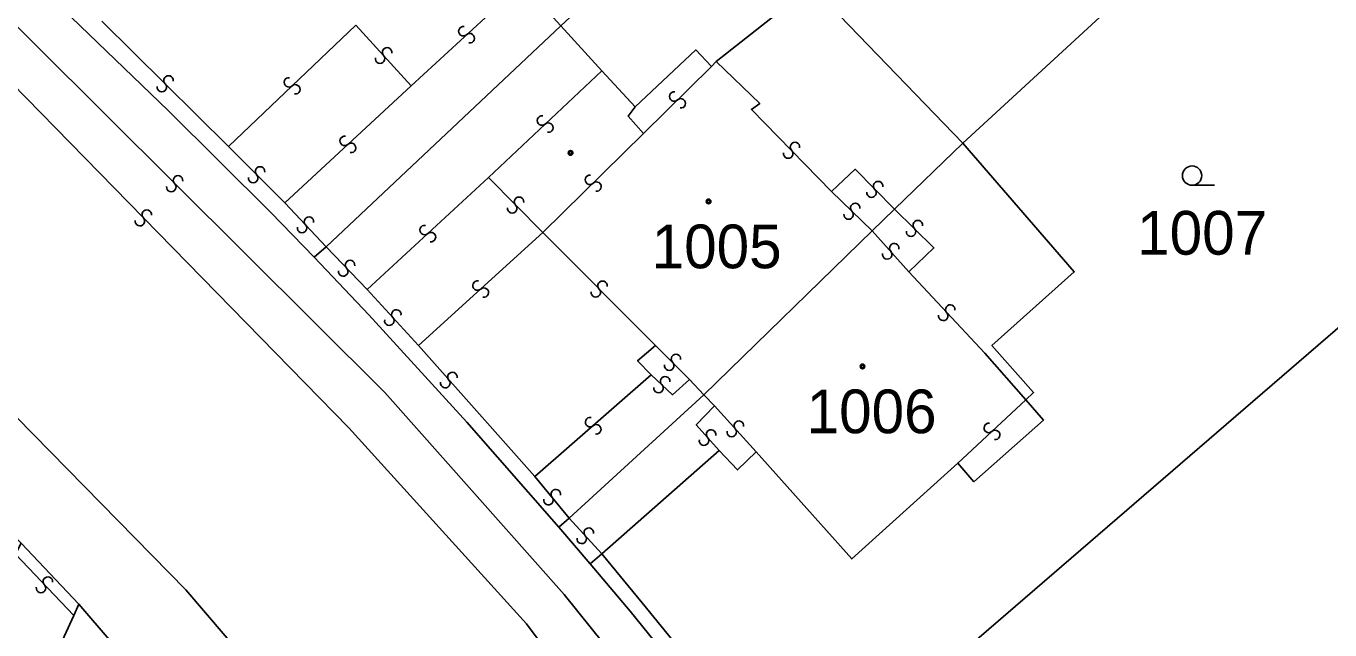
# Model space of a CAD drawing. Extents: x -600309 to -598967, y -1161267 to -1160292.
# Drawn here: x -599945.2 to -599894.5, y -1160443.7 to -1160420.2 of the extents above; entities that cross this region are included whole.
import ezdxf

# ---------------------------------------------------------------- set-up
doc = ezdxf.new("R2010")
doc.units = 0
for name, color, linetype in [('Level 1', 7, 'Continuous'), ('Level 13', 7, 'Continuous'), ('Level 3', 7, 'Continuous'), ('Level 4', 7, 'Continuous'), ('Level 5', 7, 'Continuous'), ('Level 60', 7, 'Continuous'), ('Vrstva 60', 7, 'Continuous')]:
    doc.layers.add(name, color=color, linetype=linetype)

msp = doc.modelspace()

# ---------------------------------------------------------------- linework, layer by layer
at = {"layer": 'Level 1'}
for points in [[(-599895.17, -1160412.23), (-599908.76, -1160424.74)], [(-599908.76, -1160424.74), (-599914.65, -1160418.63), (-599918.35, -1160421.56)], [(-599934, -1160429.18), (-599935.69, -1160427.44), (-599939.68, -1160423.47), (-599944.15, -1160419.18)], [(-599924.4, -1160420.17), (-599933.54, -1160428.78)], [(-599922.8, -1160421.93), (-599924.4, -1160420.17)], [(-599918.54, -1160421.76), (-599919.14, -1160421.11), (-599921.51, -1160423.33)], [(-599921.51, -1160423.33), (-599922.8, -1160421.93)], [(-599918.35, -1160421.56), (-599918.54, -1160421.76)], [(-599908.76, -1160424.74), (-599911.41, -1160427.31)], [(-599908.76, -1160424.74), (-599904.42, -1160429.75), (-599907.62, -1160432.61), (-599906, -1160434.44), (-599906.3, -1160434.73)], [(-599887.47, -1160426.18), (-599915.19, -1160450.08)], [(-599911.41, -1160427.31), (-599912.28, -1160428.15)], [(-599912.28, -1160428.15), (-599918.84, -1160434.53)], [(-599933.54, -1160428.78), (-599934, -1160429.18)], [(-599924.48, -1160439.69), (-599928.06, -1160435.6), (-599931.88, -1160431.42), (-599934, -1160429.18)], [(-599918.84, -1160434.53), (-599924.08, -1160439.33)], [(-599906.3, -1160434.73), (-599905.62, -1160435.52), (-599908.32, -1160437.92), (-599908.95, -1160437.19)], [(-599918.24, -1160436.7), (-599922.81, -1160440.72)], [(-599916.8, -1160436.75), (-599917.52, -1160437.46), (-599918.24, -1160436.7)], [(-599916.8, -1160436.75), (-599913.08, -1160440.92), (-599908.95, -1160437.19)], [(-599924.08, -1160439.33), (-599924.48, -1160439.69)], [(-599923.26, -1160441.11), (-599924.48, -1160439.69)], [(-599945.4, -1160440.31), (-599943.16, -1160442.68)], [(-599922.81, -1160440.72), (-599923.26, -1160441.11)], [(-599915.64, -1160450.47), (-599918.68, -1160446.69), (-599921.7, -1160442.96), (-599923.26, -1160441.11)], [(-599943.36, -1160443.12), (-599943.16, -1160442.68)], [(-599934.31, -1160452.98), (-599935.6, -1160451.43), (-599939.54, -1160446.9), (-599943.16, -1160442.68)], [(-599951.98, -1160461.84), (-599943.36, -1160443.12)]]:
    msp.add_lwpolyline(points, dxfattribs=at)
at = {"layer": 'Level 13'}
for centre, start, end in [((-599928.194, -1160420.384), 79.8125, 312.4025), ((-599927.946, -1160420.657), 260.027, 132.125), ((-599931.437, -1160421.453), 169.7068, 41.8048), ((-599931.163, -1160421.207), 349.4923, 222.0823), ((-599939.93, -1160422.56), 172.3921, 44.9821), ((-599939.669, -1160422.3), 352.6066, 224.7046), ((-599934.986, -1160422.375), 80.9525, 313.0505), ((-599934.734, -1160422.644), 260.738, 133.328), ((-599919.988, -1160422.928), 82.0453, 314.1433), ((-599919.731, -1160423.191), 261.8309, 134.4209), ((-599925.135, -1160423.864), 80.5682, 312.6662), ((-599924.885, -1160424.135), 260.3538, 132.9438), ((-599932.814, -1160424.654), 80.2561, 312.3541), ((-599932.565, -1160424.925), 260.0417, 132.6317), ((-599915.287, -1160424.892), 351.7372, 223.8351), ((-599915.552, -1160425.148), 171.5227, 44.1127), ((-599939.3, -1160426.19), 352.2988, 224.8888), ((-599936.371, -1160426.1), 172.1583, 44.7483), ((-599936.108, -1160425.841), 352.3727, 224.4707), ((-599923.268, -1160426.167), 81.8566, 313.9546), ((-599939.561, -1160426.45), 172.5133, 44.6112), ((-599923.012, -1160426.432), 261.6421, 134.2321), ((-599912.048, -1160426.412), 352.0007, 224.0987), ((-599926.029, -1160427.021), 351.8893, 224.4793), ((-599912.312, -1160426.669), 171.7862, 44.3762), ((-599940.517, -1160427.522), 351.7704, 223.8684), ((-599926.292, -1160427.279), 172.1037, 44.2017), ((-599913.199, -1160427.522), 173.0794, 45.6694), ((-599912.94, -1160427.259), 353.2938, 225.3918), ((-599940.782, -1160427.778), 171.5559, 44.1459), ((-599934.475, -1160428.045), 170.2549, 42.8449), ((-599934.204, -1160427.795), 350.4693, 222.5673), ((-599929.704, -1160428.123), 80.1023, 312.2003), ((-599910.509, -1160427.93), 352.7497, 224.8477), ((-599929.456, -1160428.396), 259.8878, 132.4778), ((-599910.77, -1160428.19), 172.5352, 45.1252), ((-599911.698, -1160429.072), 168.947, 41.537), ((-599911.421, -1160428.828), 349.1615, 221.2595), ((-599932.606, -1160429.483), 351.3183, 223.4163), ((-599932.873, -1160429.737), 171.1039, 43.6939), ((-599927.643, -1160430.282), 79.6464, 311.7444), ((-599927.397, -1160430.557), 259.432, 132.022), ((-599923.042, -1160430.549), 172.3074, 44.4054), ((-599922.779, -1160430.291), 352.0929, 224.6829), ((-599909.244, -1160431.216), 350.314, 222.412), ((-599931.076, -1160431.654), 169.6925, 42.2825), ((-599930.803, -1160431.407), 349.907, 222.005), ((-599909.515, -1160431.465), 170.0995, 42.6895), ((-599919.919, -1160433.14), 352.1583, 224.7483), ((-599920.182, -1160433.399), 172.3727, 44.4707), ((-599928.898, -1160434.082), 168.7518, 41.3418), ((-599928.621, -1160433.839), 348.9663, 221.0643), ((-599920.343, -1160434.006), 353.9594, 226.5494), ((-599920.597, -1160434.273), 174.1739, 46.2719), ((-599923.26, -1160435.6), 78.5318, 310.6298), ((-599917.472, -1160435.738), 349.5187, 221.6167), ((-599907.745, -1160435.825), 80.0289, 312.6189), ((-599923.019, -1160435.879), 258.3173, 130.9073), ((-599918.552, -1160436.078), 348.8274, 221.4174), ((-599917.747, -1160435.983), 169.3043, 41.8943), ((-599907.496, -1160436.096), 260.2433, 132.3413), ((-599918.829, -1160436.321), 169.0418, 41.1398), ((-599924.882, -1160438.637), 166.7179, 39.3079), ((-599924.597, -1160438.404), 346.9324, 219.0304), ((-599923.586, -1160440.144), 169.5753, 42.1653), ((-599923.313, -1160439.897), 349.7897, 221.8877), ((-599944.365, -1160441.804), 351.0176, 223.1156), ((-599944.634, -1160442.056), 170.8031, 43.3931)]:
    msp.add_arc(centre, 0.184, start, end, dxfattribs=at)
at = {"layer": 'Level 3'}
for points in [[(-599912.7, -1160482.51), (-599912.12, -1160481.96), (-599911.66, -1160481.24), (-599911.44, -1160480.44), (-599911.45, -1160479.4), (-599911.76, -1160478.46), (-599912.23, -1160477.79), (-599914.13, -1160474.8), (-599932.72, -1160449.47), (-599939, -1160442.13), (-599955.49, -1160425.33), (-599966.09, -1160416.24), (-599973.86, -1160410.16), (-599982.22, -1160404.39), (-599992.61, -1160397.63), (-600009.1, -1160386.91), (-600023.99, -1160377.27), (-600035.97, -1160369.05), (-600043.73, -1160362.3), (-600044.47, -1160362.08), (-600045.32, -1160361.98), (-600046.31, -1160362.05), (-600047.41, -1160362.36), (-600048.26, -1160362.83)], [(-599901.41, -1160472.78), (-599910.27, -1160459.71), (-599924.27, -1160442.31), (-599931.25, -1160434.45), (-599947.6, -1160418.18), (-599957.76, -1160408.5)], [(-599957.76, -1160408.5), (-599957.51, -1160409.77), (-599956.19, -1160412.38), (-599954, -1160414.82), (-599948.65, -1160419.48), (-599932.65, -1160435.82), (-599925.74, -1160443.45), (-599912.35, -1160461.36), (-599905.69, -1160471.3), (-599905.11, -1160471.92), (-599904.47, -1160472.37), (-599903.53, -1160472.77), (-599902.42, -1160472.91), (-599901.41, -1160472.78)], [(-599925.91, -1160418.53), (-599930.23, -1160422.51)], [(-599942.26, -1160419.99), (-599937.34, -1160424.87)], [(-599937.34, -1160424.87), (-599932.38, -1160420.15)], [(-599930.23, -1160422.51), (-599932.38, -1160420.15)], [(-599927.22, -1160426.08), (-599922.8, -1160421.93)], [(-599921.18, -1160424.37), (-599918.54, -1160421.76)], [(-599918.35, -1160421.56), (-599916.66, -1160423.2), (-599916.98, -1160423.43), (-599913.86, -1160426.62)], [(-599935.14, -1160427.07), (-599930.23, -1160422.51)], [(-599921.51, -1160423.33), (-599921.78, -1160423.69), (-599921.18, -1160424.37)], [(-599925.1, -1160428.22), (-599921.18, -1160424.37)], [(-599937.34, -1160424.87), (-599935.14, -1160427.07)], [(-599913.86, -1160426.62), (-599912.94, -1160425.76), (-599911.41, -1160427.31)], [(-599931.94, -1160430.44), (-599927.22, -1160426.08)], [(-599925.1, -1160428.22), (-599927.22, -1160426.08)], [(-599913.86, -1160426.62), (-599912.28, -1160428.15)], [(-599935.14, -1160427.07), (-599933.54, -1160428.78)], [(-599911.41, -1160427.31), (-599909.88, -1160428.82), (-599910.85, -1160429.75)], [(-599929.94, -1160432.62), (-599925.1, -1160428.22)], [(-599920.72, -1160432.61), (-599925.1, -1160428.22)], [(-599912.28, -1160428.15), (-599910.85, -1160429.75)], [(-599933.54, -1160428.78), (-599931.94, -1160430.44)], [(-599910.85, -1160429.75), (-599907.9, -1160432.92), (-599906.3, -1160434.73)], [(-599931.94, -1160430.44), (-599929.94, -1160432.62)], [(-599929.94, -1160432.62), (-599927.57, -1160435.29), (-599925.41, -1160437.72)], [(-599920.88, -1160433.76), (-599921.41, -1160433.21), (-599920.72, -1160432.61)], [(-599919.39, -1160433.94), (-599920.72, -1160432.61)], [(-599925.41, -1160437.72), (-599920.88, -1160433.76)], [(-599919.39, -1160433.94), (-599920.06, -1160434.53), (-599920.88, -1160433.76)], [(-599918.84, -1160434.53), (-599919.39, -1160433.94)], [(-599918.84, -1160434.53), (-599918.42, -1160434.96)], [(-599918.24, -1160436.7), (-599919.13, -1160435.7), (-599918.42, -1160434.96)], [(-599918.42, -1160434.96), (-599916.8, -1160436.75)], [(-599906.3, -1160434.73), (-599908.95, -1160437.19)], [(-599925.41, -1160437.72), (-599924.08, -1160439.33)], [(-599924.08, -1160439.33), (-599922.81, -1160440.72)], [(-599915.19, -1160450.08), (-599918.11, -1160446.47), (-599921.23, -1160442.63), (-599922.81, -1160440.72)], [(-599945.63, -1160440.74), (-599943.36, -1160443.12)]]:
    msp.add_lwpolyline(points, dxfattribs=at)
at = {"layer": 'Level 5'}
msp.add_line((-599899.83, -1160426.38), (-599898.955, -1160426.38), dxfattribs=at)
for centre, radius in [((-599924.02, -1160425.12), 0.09), ((-599924.02, -1160425.12), 0.0521), ((-599899.83, -1160426.005), 0.375), ((-599918.65, -1160427.01), 0.09), ((-599918.65, -1160427.01), 0.0521), ((-599912.66, -1160433.43), 0.09), ((-599912.66, -1160433.43), 0.0521)]:
    msp.add_circle(centre, radius, dxfattribs=at)
at = {"layer": 'Level 60'}
for points in [[(-599903.12, -1160400.44), (-599895.17, -1160412.23), (-599908.76, -1160424.74), (-599914.65, -1160418.63), (-599918.35, -1160421.56), (-599918.54, -1160421.76), (-599919.14, -1160421.11), (-599921.51, -1160423.33), (-599922.8, -1160421.93), (-599924.4, -1160420.17)], [(-599928.67, -1160404.88), (-599927.62, -1160404.04), (-599923.54, -1160408.75), (-599926.98, -1160412.1), (-599925.54, -1160413.65), (-599925.76, -1160413.87), (-599925.29, -1160414.5), (-599927.64, -1160416.7), (-599925.91, -1160418.53), (-599924.4, -1160420.17), (-599933.54, -1160428.78), (-599934, -1160429.18), (-599935.69, -1160427.44), (-599939.68, -1160423.47), (-599944.15, -1160419.18), (-599943.67, -1160418.69), (-599938.31, -1160413.68), (-599931.74, -1160407.42), (-599930.93, -1160406.73), (-599930.67, -1160406.51)], [(-599895.17, -1160412.23), (-599894.38, -1160413.39), (-599887.47, -1160426.18), (-599915.19, -1160450.08), (-599915.64, -1160450.47), (-599918.68, -1160446.69), (-599921.7, -1160442.96), (-599923.26, -1160441.11), (-599922.81, -1160440.72), (-599918.24, -1160436.7), (-599917.52, -1160437.46), (-599916.8, -1160436.75), (-599913.08, -1160440.92), (-599908.95, -1160437.19), (-599908.32, -1160437.92), (-599905.62, -1160435.52), (-599906.3, -1160434.73), (-599906, -1160434.44), (-599907.62, -1160432.61), (-599904.42, -1160429.75), (-599908.76, -1160424.74)], [(-599933.54, -1160428.78), (-599924.4, -1160420.17), (-599922.8, -1160421.93), (-599921.51, -1160423.33), (-599919.14, -1160421.11), (-599918.54, -1160421.76), (-599918.35, -1160421.56), (-599914.65, -1160418.63), (-599908.76, -1160424.74), (-599911.41, -1160427.31), (-599912.28, -1160428.15), (-599918.84, -1160434.53), (-599924.08, -1160439.33), (-599924.48, -1160439.69), (-599928.06, -1160435.6), (-599931.88, -1160431.42), (-599934, -1160429.18)], [(-599911.41, -1160427.31), (-599908.76, -1160424.74), (-599904.42, -1160429.75), (-599907.62, -1160432.61), (-599906, -1160434.44), (-599906.3, -1160434.73), (-599905.62, -1160435.52), (-599908.32, -1160437.92), (-599908.95, -1160437.19), (-599913.08, -1160440.92), (-599916.8, -1160436.75), (-599917.52, -1160437.46), (-599918.24, -1160436.7), (-599922.81, -1160440.72), (-599923.26, -1160441.11), (-599924.48, -1160439.69), (-599924.08, -1160439.33), (-599918.84, -1160434.53), (-599912.28, -1160428.15)], [(-599915.64, -1160450.47), (-599915.19, -1160450.08), (-599887.47, -1160426.18), (-599875.75, -1160447.77), (-599878.81, -1160449.28), (-599876.23, -1160454.34), (-599875.99, -1160454.84), (-599881.32, -1160457.89), (-599887.14, -1160461.27), (-599891.94, -1160464.24), (-599898.1, -1160468.35), (-599898.53, -1160468.6), (-599899.13, -1160468.83), (-599899.79, -1160468.96), (-599900.51, -1160468.97), (-599901.09, -1160468.88), (-599901.67, -1160468.7), (-599902.2, -1160468.44), (-599902.78, -1160468.02), (-599903.33, -1160467.44), (-599910.74, -1160457.09), (-599911.86, -1160455.31), (-599913.66, -1160452.97)], [(-599945.63, -1160440.74), (-599945.4, -1160440.31), (-599943.16, -1160442.68), (-599943.36, -1160443.12), (-599951.98, -1160461.84), (-599955.99, -1160470.57), (-599958.85, -1160469.21)], [(-599934.31, -1160452.98), (-599938.33, -1160456.19), (-599940.46, -1160453.65), (-599946.56, -1160458.74), (-599948.69, -1160463.67), (-599951.98, -1160461.84), (-599943.36, -1160443.12), (-599943.16, -1160442.68), (-599939.54, -1160446.9), (-599935.6, -1160451.43)]]:
    msp.add_lwpolyline(points, close=True, dxfattribs=at)
at = {"layer": 'Vrstva 60'}
for points in [[(-599968.95, -1160418.24), (-599965.44, -1160421.3), (-599961.56, -1160424.77), (-599953.16, -1160432.63), (-599949.52, -1160436.18), (-599946.34, -1160439.35), (-599945.4, -1160440.31), (-599943.16, -1160442.68), (-599939.54, -1160446.9), (-599935.6, -1160451.43), (-599934.31, -1160452.98), (-599933.58, -1160453.85), (-599931.35, -1160456.52), (-599928.56, -1160459.93), (-599925.15, -1160464.3), (-599922.17, -1160468.32), (-599919.11, -1160472.75), (-599915.84, -1160477.7), (-599913.69, -1160480.84), (-599912.7, -1160482.51), (-599909.47, -1160487.96)], [(-599882.89, -1160502.71), (-599892.9, -1160484.74), (-599893.34, -1160484.01), (-599896.87, -1160478.15), (-599900.37, -1160472.35), (-599903.33, -1160467.44), (-599910.74, -1160457.09), (-599911.86, -1160455.31), (-599913.66, -1160452.97), (-599915.64, -1160450.47), (-599918.68, -1160446.69), (-599921.7, -1160442.96), (-599923.26, -1160441.11), (-599924.48, -1160439.69), (-599928.06, -1160435.6), (-599931.88, -1160431.42), (-599934, -1160429.18), (-599935.69, -1160427.44), (-599939.68, -1160423.47), (-599944.15, -1160419.18)]]:
    msp.add_lwpolyline(points, dxfattribs=at)

# ---------------------------------------------------------------- texts
at = {"layer": 'Level 4'}
for s, p in [('1007', (-599901.967, -1160429.08)), ('1005', (-599920.864, -1160429.61)), ('1006', (-599914.833, -1160436.03))]:
    msp.add_text(s, height=1.7, dxfattribs=at).set_placement(p)

doc.saveas('drawing.dxf')
